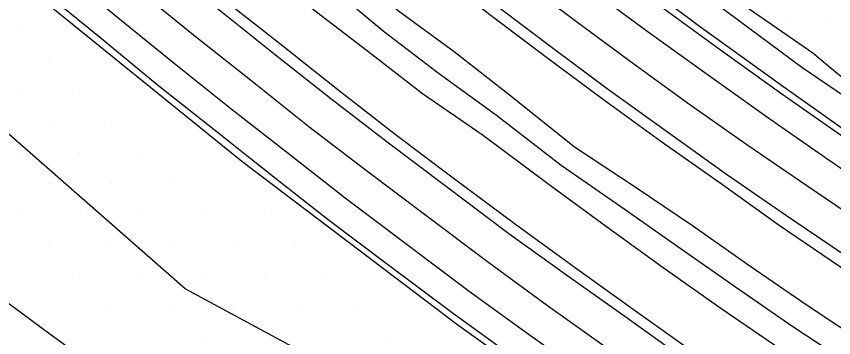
# Model space of a CAD drawing. Extents: x 1602514 to 1609837, y 863887 to 871157.
# Drawn here: x 1605875.4 to 1606156.9, y 866541.4 to 866652 of the extents above; entities that cross this region are included whole.
import ezdxf

# ---------------------------------------------------------------- set-up
doc = ezdxf.new("R2010")
doc.units = 0
for name, color, linetype in [('Survey-Centerline', 7, 'Continuous'), ('Survey-Edge of pavement', 7, 'Continuous'), ('Survey-Flow line', 7, 'Continuous'), ('Survey-Ridge Lines', 7, 'Continuous'), ('Survey-Safety', 7, 'Continuous'), ('Survey-Shoulders', 7, 'Continuous'), ('Survey-Spot dirt', 7, 'Continuous'), ('Survey-Vegetation trees', 7, 'Continuous')]:
    doc.layers.add(name, color=color, linetype=linetype)

msp = doc.modelspace()

# ---------------------------------------------------------------- linework, layer by layer
at = {"layer": 'Survey-Centerline'}
for points in [[(1606230.94, 866538.31), (1606209.7, 866551.54), (1606188.9, 866565.41), (1606168.34, 866579.63), (1606147.65, 866593.67), (1606127.01, 866607.78), (1606106.55, 866622.14), (1606086.32, 866636.84), (1606068.39, 866650.14), (1606048.41, 866665.17), (1606028.71, 866680.56), (1606009.12, 866696.1), (1605989.76, 866711.91), (1605970.47, 866727.82), (1605951.38, 866743.98), (1605932.35, 866760.21), (1605913.31, 866776.44), (1605898.17, 866789.83), (1605879.46, 866806.46), (1605860.65, 866822.97)], [(1606230.94, 866538.31), (1606209.7, 866551.54), (1606188.9, 866565.41), (1606168.34, 866579.63), (1606147.65, 866593.67), (1606127.01, 866607.78), (1606106.55, 866622.14), (1606086.32, 866636.84), (1606068.39, 866650.14), (1606048.41, 866665.17), (1606028.71, 866680.56), (1606009.12, 866696.1), (1605989.76, 866711.91), (1605970.47, 866727.82), (1605951.38, 866743.98), (1605932.35, 866760.21), (1605913.31, 866776.44), (1605898.17, 866789.83), (1605879.46, 866806.46), (1605860.65, 866822.97)], [(1606078.7, 866537.89), (1606058.34, 866552.41), (1606038.11, 866567.11), (1606016.01, 866583.78), (1605996.03, 866598.81), (1605976.18, 866614.01), (1605956.6, 866629.55), (1605937, 866645.06), (1605917.62, 866660.86), (1605898.53, 866677.02), (1605879.5, 866693.25), (1605860.32, 866709.31)], [(1606078.7, 866537.89), (1606058.34, 866552.41), (1606038.11, 866567.11), (1606016.01, 866583.78), (1605996.03, 866598.81), (1605976.18, 866614.01), (1605956.6, 866629.55), (1605937, 866645.06), (1605917.62, 866660.86), (1605898.53, 866677.02), (1605879.5, 866693.25), (1605860.32, 866709.31)]]:
    msp.add_lwpolyline(points, dxfattribs=at)
at = {"layer": 'Survey-Edge of pavement'}
for points in [[(1606257.34, 866535.35), (1606237.59, 866547.92), (1606216.41, 866561.24), (1606195.69, 866575.24), (1606174.88, 866589.1), (1606154.2, 866603.14), (1606133.72, 866617.47), (1606113.37, 866632.01), (1606093.02, 866646.53), (1606075.69, 866659.39), (1606055.71, 866674.42), (1606036.11, 866689.93), (1606016.52, 866705.47), (1605997.16, 866721.29), (1605977.87, 866737.19), (1605958.78, 866753.36), (1605939.75, 866769.59), (1605920.71, 866785.82), (1605906.37, 866798.23), (1605887.65, 866814.84), (1605868.84, 866831.36)], [(1606257.34, 866535.35), (1606237.59, 866547.92), (1606216.41, 866561.24), (1606195.69, 866575.24), (1606174.88, 866589.1), (1606154.2, 866603.14), (1606133.72, 866617.47), (1606113.37, 866632.01), (1606093.02, 866646.53), (1606075.69, 866659.39), (1606055.71, 866674.42), (1606036.11, 866689.93), (1606016.52, 866705.47), (1605997.16, 866721.29), (1605977.87, 866737.19), (1605958.78, 866753.36), (1605939.75, 866769.59), (1605920.71, 866785.82), (1605906.37, 866798.23), (1605887.65, 866814.84), (1605868.84, 866831.36)], [(1605870.97, 866797.76), (1605889.67, 866781.14), (1605905.78, 866766.9), (1605924.66, 866750.47), (1605943.85, 866734.44), (1605962.94, 866718.27), (1605982.04, 866702.13), (1606001.57, 866686.52), (1606021.15, 866670.98), (1606040.87, 866655.62), (1606060.85, 866640.58), (1606079.4, 866626.82), (1606099.73, 866612.27), (1606120.04, 866597.69), (1606140.61, 866583.48), (1606161.29, 866569.44), (1606182.02, 866555.47), (1606202.82, 866541.59), (1606223.86, 866528.06)], [(1605870.97, 866797.76), (1605889.67, 866781.14), (1605905.78, 866766.9), (1605924.66, 866750.47), (1605943.85, 866734.44), (1605962.94, 866718.27), (1605982.04, 866702.13), (1606001.57, 866686.52), (1606021.15, 866670.98), (1606040.87, 866655.62), (1606060.85, 866640.58), (1606079.4, 866626.82), (1606099.73, 866612.27), (1606120.04, 866597.69), (1606140.61, 866583.48), (1606161.29, 866569.44), (1606182.02, 866555.47), (1606202.82, 866541.59), (1606223.86, 866528.06)], [(1606106.11, 866533.59), (1606085.8, 866548.16), (1606065.36, 866562.57), (1606045.02, 866577.1), (1606023.55, 866593.33), (1606003.57, 866608.36), (1605983.72, 866623.56), (1605964.14, 866639.1), (1605944.6, 866654.69), (1605925.17, 866670.42), (1605905.89, 866686.35), (1605886.77, 866702.47), (1605867.73, 866718.7)], [(1606106.11, 866533.59), (1606085.8, 866548.16), (1606065.36, 866562.57), (1606045.02, 866577.1), (1606023.55, 866593.33), (1606003.57, 866608.36), (1605983.72, 866623.56), (1605964.14, 866639.1), (1605944.6, 866654.69), (1605925.17, 866670.42), (1605905.89, 866686.35), (1605886.77, 866702.47), (1605867.73, 866718.7)], [(1605871.9, 866683.62), (1605891.13, 866667.65), (1605910.33, 866651.62), (1605929.73, 866635.85), (1605949.29, 866620.29), (1605968.98, 866604.88), (1605988.68, 866589.5), (1606008.66, 866574.46), (1606031.39, 866557.38), (1606051.68, 866542.78), (1606072.04, 866528.26)], [(1605871.9, 866683.62), (1605891.13, 866667.65), (1605910.33, 866651.62), (1605929.73, 866635.85), (1605949.29, 866620.29), (1605968.98, 866604.88), (1605988.68, 866589.5), (1606008.66, 866574.46), (1606031.39, 866557.38), (1606051.68, 866542.78), (1606072.04, 866528.26)]]:
    msp.add_lwpolyline(points, dxfattribs=at)
at = {"layer": 'Survey-Flow line'}
for points in [[(1606418.45, 866459.82), (1606370.44, 866489.61), (1606310.75, 866526.64), (1606284.2, 866542.28), (1606248.98, 866564.41), (1606228.46, 866578.14), (1606207.75, 866591.91), (1606187.13, 866605.43), (1606167.01, 866620.06), (1606145.98, 866634.42), (1606116.54, 866656.16), (1606090.52, 866676.63), (1606069.15, 866696.25), (1606055.85, 866708.4), (1606044.95, 866719.9), (1606037.11, 866727.11)], [(1606418.45, 866459.82), (1606370.44, 866489.61), (1606310.75, 866526.64), (1606284.2, 866542.28), (1606248.98, 866564.41), (1606228.46, 866578.14), (1606207.75, 866591.91), (1606187.13, 866605.43), (1606167.01, 866620.06), (1606145.98, 866634.42), (1606116.54, 866656.16), (1606090.52, 866676.63), (1606069.15, 866696.25), (1606055.85, 866708.4), (1606044.95, 866719.9), (1606037.11, 866727.11)], [(1606377.19, 866399.6), (1606357.62, 866410.46), (1606308.71, 866437.21), (1606287.73, 866449.56), (1606267.1, 866462.67), (1606247.62, 866475.39), (1606226.07, 866490.22), (1606204.71, 866504.01), (1606183.97, 866517.51), (1606164.65, 866530.77), (1606142.87, 866545.18), (1606123.05, 866558.74), (1606103.24, 866572.64), (1606083.64, 866586.39), (1606063.04, 866600.62), (1606040.77, 866617.86), (1606020.72, 866632.5), (1606001.72, 866646.9), (1605981.02, 866664.32)], [(1606377.19, 866399.6), (1606357.62, 866410.46), (1606308.71, 866437.21), (1606287.73, 866449.56), (1606267.1, 866462.67), (1606247.62, 866475.39), (1606226.07, 866490.22), (1606204.71, 866504.01), (1606183.97, 866517.51), (1606164.65, 866530.77), (1606142.87, 866545.18), (1606123.05, 866558.74), (1606103.24, 866572.64), (1606083.64, 866586.39), (1606063.04, 866600.62), (1606040.77, 866617.86), (1606020.72, 866632.5), (1606001.72, 866646.9), (1605981.02, 866664.32)]]:
    msp.add_lwpolyline(points, dxfattribs=at)
at = {"layer": 'Survey-Ridge Lines'}
for points in [[(1605858.57, 866856.44), (1605877.33, 866839.9), (1605880.57, 866835.82), (1605884.73, 866833.25), (1605895.96, 866822.63), (1605916.57, 866807.37), (1605937.93, 866786.38), (1605947.21, 866778.03), (1605957.06, 866770.19), (1605975.74, 866753.89), (1605991.32, 866742.08), (1606004.55, 866729.94), (1606014.68, 866722.44), (1606033.11, 866707.78), (1606060.04, 866687.04), (1606083.53, 866668.99), (1606110.22, 866648.93), (1606140.52, 866627.15), (1606161.02, 866612.69), (1606181.56, 866598.49), (1606202.54, 866584.96), (1606223.53, 866571.41), (1606245.26, 866559.02), (1606279.36, 866535.2)], [(1605858.57, 866856.44), (1605877.33, 866839.9), (1605880.57, 866835.82), (1605884.73, 866833.25), (1605895.96, 866822.63), (1605916.57, 866807.37), (1605937.93, 866786.38), (1605947.21, 866778.03), (1605957.06, 866770.19), (1605975.74, 866753.89), (1605991.32, 866742.08), (1606004.55, 866729.94), (1606014.68, 866722.44), (1606033.11, 866707.78), (1606060.04, 866687.04), (1606083.53, 866668.99), (1606110.22, 866648.93), (1606140.52, 866627.15), (1606161.02, 866612.69), (1606181.56, 866598.49), (1606202.54, 866584.96), (1606223.53, 866571.41), (1606245.26, 866559.02), (1606279.36, 866535.2)], [(1606169.62, 866538.04), (1606147.72, 866552.53), (1606128.01, 866566.01), (1606108.3, 866579.85), (1606088.57, 866593.19), (1606067.62, 866606.94), (1606045.72, 866624.49), (1606026.16, 866639.73), (1606007.06, 866653.74), (1605988.51, 866669.69), (1605969.65, 866686.32), (1605951.23, 866701.08), (1605931.49, 866716.81), (1605912.6, 866732.41), (1605893.73, 866747.28), (1605871.02, 866767.32)], [(1606169.62, 866538.04), (1606147.72, 866552.53), (1606128.01, 866566.01), (1606108.3, 866579.85), (1606088.57, 866593.19), (1606067.62, 866606.94), (1606045.72, 866624.49), (1606026.16, 866639.73), (1606007.06, 866653.74), (1605988.51, 866669.69), (1605969.65, 866686.32), (1605951.23, 866701.08), (1605931.49, 866716.81), (1605912.6, 866732.41), (1605893.73, 866747.28), (1605871.02, 866767.32)], [(1606138.01, 866537.84), (1606118.08, 866551.47), (1606098.18, 866565.44), (1606078.7, 866579.6), (1606058.45, 866594.31), (1606035.81, 866611.23), (1606015.29, 866625.28), (1605996.37, 866640.06), (1605976.8, 866654.93), (1605957.01, 866670.35), (1605938.65, 866685.78), (1605918.58, 866701), (1605899.43, 866716.53), (1605882.25, 866733.82), (1605859.32, 866754.06)], [(1606138.01, 866537.84), (1606118.08, 866551.47), (1606098.18, 866565.44), (1606078.7, 866579.6), (1606058.45, 866594.31), (1606035.81, 866611.23), (1606015.29, 866625.28), (1605996.37, 866640.06), (1605976.8, 866654.93), (1605957.01, 866670.35), (1605938.65, 866685.78), (1605918.58, 866701), (1605899.43, 866716.53), (1605882.25, 866733.82), (1605859.32, 866754.06)], [(1606055.55, 866717.54), (1606060.49, 866713.9), (1606073, 866700.14), (1606094.05, 866680.48), (1606120.03, 866660.14), (1606149.72, 866639.41), (1606169.41, 866623.01), (1606191.24, 866610.55), (1606211.13, 866596.41), (1606232.98, 866584.32), (1606253.7, 866571.25), (1606289.7, 866550.33), (1606317.98, 866534.13)], [(1606055.55, 866717.54), (1606060.49, 866713.9), (1606073, 866700.14), (1606094.05, 866680.48), (1606120.03, 866660.14), (1606149.72, 866639.41), (1606169.41, 866623.01), (1606191.24, 866610.55), (1606211.13, 866596.41), (1606232.98, 866584.32), (1606253.7, 866571.25), (1606289.7, 866550.33), (1606317.98, 866534.13)], [(1606315.56, 866317.17), (1606266.55, 866363.72), (1606244.76, 866376.52), (1606225.2, 866393.03), (1606202.49, 866404.7), (1606181.02, 866416.98), (1606153.91, 866425.22), (1606122.71, 866423.46), (1606094.47, 866428.33), (1606069.07, 866433.56), (1606042.8, 866441.31), (1606015.55, 866447.73), (1605984.19, 866449.51), (1605963.9, 866464.12), (1605942.5, 866486.37), (1605925.48, 866505.94), (1605908.21, 866527.19), (1605887.38, 866542.22), (1605867.34, 866557.08)], [(1606315.56, 866317.17), (1606266.55, 866363.72), (1606244.76, 866376.52), (1606225.2, 866393.03), (1606202.49, 866404.7), (1606181.02, 866416.98), (1606153.91, 866425.22), (1606122.71, 866423.46), (1606094.47, 866428.33), (1606069.07, 866433.56), (1606042.8, 866441.31), (1606015.55, 866447.73), (1605984.19, 866449.51), (1605963.9, 866464.12), (1605942.5, 866486.37), (1605925.48, 866505.94), (1605908.21, 866527.19), (1605887.38, 866542.22), (1605867.34, 866557.08)]]:
    msp.add_lwpolyline(points, dxfattribs=at)
at = {"layer": 'Survey-Safety'}
msp.add_lwpolyline([(1606354.02, 866337.22), (1606267.39, 866387.13), (1606093.69, 866498.43), (1606027.43, 866545.67), (1605953.09, 866602.06), (1605875.34, 866665), (1605783.15, 866747), (1605696.27, 866830.14), (1605609.58, 866919.6), (1605546.56, 866989.12), (1605512.84, 867028.67)], dxfattribs=at)
msp.add_lwpolyline([(1606354.02, 866337.22), (1606267.39, 866387.13), (1606093.69, 866498.43), (1606027.43, 866545.67), (1605953.09, 866602.06), (1605875.34, 866665), (1605783.15, 866747), (1605696.27, 866830.14), (1605609.58, 866919.6), (1605546.56, 866989.12), (1605512.84, 867028.67)], dxfattribs=at)
at = {"layer": 'Survey-Shoulders'}
for points in [[(1606283.82, 866530.22), (1606262.45, 866543.21), (1606242.85, 866555.53), (1606221.84, 866569.11), (1606200.99, 866582.9), (1606180.26, 866596.87), (1606159.57, 866610.91), (1606139.07, 866625.22), (1606118.77, 866639.81), (1606098.49, 866654.43), (1606081.64, 866666.93), (1606061.66, 866681.96), (1606041.96, 866697.35), (1606022.38, 866712.89), (1606002.92, 866728.59), (1605983.77, 866744.67), (1605964.69, 866760.84), (1605945.45, 866776.82), (1605926.42, 866793.05), (1605912.95, 866804.96), (1605894.24, 866821.58), (1605875.43, 866838.1), (1605857.18, 866855.19)], [(1606283.82, 866530.22), (1606262.45, 866543.21), (1606242.85, 866555.53), (1606221.84, 866569.11), (1606200.99, 866582.9), (1606180.26, 866596.87), (1606159.57, 866610.91), (1606139.07, 866625.22), (1606118.77, 866639.81), (1606098.49, 866654.43), (1606081.64, 866666.93), (1606061.66, 866681.96), (1606041.96, 866697.35), (1606022.38, 866712.89), (1606002.92, 866728.59), (1605983.77, 866744.67), (1605964.69, 866760.84), (1605945.45, 866776.82), (1605926.42, 866793.05), (1605912.95, 866804.96), (1605894.24, 866821.58), (1605875.43, 866838.1), (1605857.18, 866855.19)], [(1606200.43, 866538.13), (1606179.63, 866552.01), (1606158.86, 866565.93), (1606138.18, 866579.97), (1606117.87, 866594.55), (1606097.41, 866608.92), (1606077.18, 866623.61), (1606058.43, 866637.51), (1606038.45, 866652.55), (1606018.78, 866667.99), (1605999.2, 866683.52), (1605979.84, 866699.34), (1605960.55, 866715.25), (1605941.46, 866731.42), (1605922.24, 866747.41), (1605903.2, 866763.64), (1605886.76, 866778.16), (1605868.06, 866794.79)], [(1606200.43, 866538.13), (1606179.63, 866552.01), (1606158.86, 866565.93), (1606138.18, 866579.97), (1606117.87, 866594.55), (1606097.41, 866608.92), (1606077.18, 866623.61), (1606058.43, 866637.51), (1606038.45, 866652.55), (1606018.78, 866667.99), (1605999.2, 866683.52), (1605979.84, 866699.34), (1605960.55, 866715.25), (1605941.46, 866731.42), (1605922.24, 866747.41), (1605903.2, 866763.64), (1605886.76, 866778.16), (1605868.06, 866794.79)], [(1606108.22, 866536.64), (1606087.8, 866551.06), (1606067.52, 866565.69), (1606047.29, 866580.38), (1606025.86, 866596.26), (1606005.89, 866611.3), (1605986.18, 866626.69), (1605966.6, 866642.22), (1605946.97, 866657.7), (1605927.5, 866673.38), (1605908.29, 866689.39), (1605889.17, 866705.51), (1605870.14, 866721.74)], [(1606108.22, 866536.64), (1606087.8, 866551.06), (1606067.52, 866565.69), (1606047.29, 866580.38), (1606025.86, 866596.26), (1606005.89, 866611.3), (1605986.18, 866626.69), (1605966.6, 866642.22), (1605946.97, 866657.7), (1605927.5, 866673.38), (1605908.29, 866689.39), (1605889.17, 866705.51), (1605870.14, 866721.74)], [(1606046.25, 866534.92), (1606026.01, 866549.61), (1606002.76, 866566.99), (1605982.78, 866582.02), (1605963.08, 866597.41), (1605943.5, 866612.95), (1605923.9, 866628.46), (1605904.58, 866644.34), (1605885.22, 866660.16), (1605865.97, 866676.12)], [(1606046.25, 866534.92), (1606026.01, 866549.61), (1606002.76, 866566.99), (1605982.78, 866582.02), (1605963.08, 866597.41), (1605943.5, 866612.95), (1605923.9, 866628.46), (1605904.58, 866644.34), (1605885.22, 866660.16), (1605865.97, 866676.12)]]:
    msp.add_lwpolyline(points, dxfattribs=at)
at = {"layer": 'Survey-Spot dirt'}
for p, q in [((1606141.42, 866651.72), (1606141.42, 866651.72)), ((1606141.42, 866651.72), (1606141.42, 866651.72)), ((1606155.36, 866651.81), (1606155.36, 866651.81)), ((1606155.36, 866651.81), (1606155.36, 866651.81)), ((1605876.1, 866647.34), (1605876.1, 866647.34)), ((1605876.1, 866647.34), (1605876.1, 866647.34)), ((1605886.84, 866636.81), (1605886.84, 866636.81)), ((1605886.84, 866636.81), (1605886.84, 866636.81)), ((1605875.98, 866626.52), (1605875.98, 866626.52)), ((1605875.98, 866626.52), (1605875.98, 866626.52)), ((1605897.31, 866626.29), (1605897.31, 866626.29)), ((1605897.31, 866626.29), (1605897.31, 866626.29)), ((1605886.71, 866615.76), (1605886.71, 866615.76)), ((1605886.71, 866615.76), (1605886.71, 866615.76)), ((1605908.03, 866615.69), (1605908.03, 866615.69)), ((1605908.03, 866615.69), (1605908.03, 866615.69)), ((1605876.12, 866605.24), (1605876.12, 866605.24)), ((1605876.12, 866605.24), (1605876.12, 866605.24)), ((1605897.31, 866605.04), (1605897.31, 866605.04)), ((1605897.31, 866605.04), (1605897.31, 866605.04)), ((1605918.4, 866605.23), (1605918.4, 866605.23)), ((1605918.4, 866605.23), (1605918.4, 866605.23)), ((1605886.81, 866594.42), (1605886.81, 866594.42)), ((1605886.81, 866594.42), (1605886.81, 866594.42)), ((1605908.02, 866594.48), (1605908.02, 866594.48)), ((1605908.02, 866594.48), (1605908.02, 866594.48)), ((1605929.2, 866594.57), (1605929.2, 866594.57)), ((1605929.2, 866594.57), (1605929.2, 866594.57)), ((1605875.91, 866583.91), (1605875.91, 866583.91)), ((1605875.91, 866583.91), (1605875.91, 866583.91)), ((1605897.49, 866583.86), (1605897.49, 866583.86)), ((1605897.49, 866583.86), (1605897.49, 866583.86)), ((1605918.68, 866583.93), (1605918.68, 866583.93)), ((1605918.68, 866583.93), (1605918.68, 866583.93)), ((1605939.82, 866583.79), (1605939.82, 866583.79)), ((1605939.82, 866583.79), (1605939.82, 866583.79)), ((1605960.77, 866583.81), (1605960.77, 866583.81)), ((1605960.77, 866583.81), (1605960.77, 866583.81)), ((1605971.38, 866573.53), (1605971.38, 866573.53)), ((1605971.38, 866573.53), (1605971.38, 866573.53)), ((1605886.77, 866573.33), (1605886.77, 866573.33)), ((1605886.77, 866573.33), (1605886.77, 866573.33)), ((1605907.89, 866573.23), (1605907.89, 866573.23)), ((1605907.89, 866573.23), (1605907.89, 866573.23)), ((1605929.23, 866573.32), (1605929.23, 866573.32)), ((1605929.23, 866573.32), (1605929.23, 866573.32)), ((1605950.53, 866573.21), (1605950.53, 866573.21)), ((1605950.53, 866573.21), (1605950.53, 866573.21)), ((1605897.02, 866562.81), (1605897.02, 866562.81)), ((1605897.02, 866562.81), (1605897.02, 866562.81)), ((1605918.33, 866562.84), (1605918.33, 866562.84)), ((1605918.33, 866562.84), (1605918.33, 866562.84)), ((1605939.92, 866562.82), (1605939.92, 866562.82)), ((1605939.92, 866562.82), (1605939.92, 866562.82)), ((1605961.09, 866562.79), (1605961.09, 866562.79)), ((1605961.09, 866562.79), (1605961.09, 866562.79)), ((1605982.32, 866562.99), (1605982.32, 866562.99)), ((1605982.32, 866562.99), (1605982.32, 866562.99)), ((1605907.84, 866552.04), (1605907.84, 866552.04)), ((1605907.84, 866552.04), (1605907.84, 866552.04)), ((1605929.04, 866552.18), (1605929.04, 866552.18)), ((1605929.04, 866552.18), (1605929.04, 866552.18)), ((1605950.28, 866551.94), (1605950.28, 866551.94)), ((1605950.28, 866551.94), (1605950.28, 866551.94)), ((1605971.88, 866551.97), (1605971.88, 866551.97)), ((1605971.88, 866551.97), (1605971.88, 866551.97)), ((1605992.8, 866552.11), (1605992.8, 866552.11)), ((1605992.8, 866552.11), (1605992.8, 866552.11)), ((1605939.6, 866541.46), (1605939.6, 866541.46)), ((1605939.6, 866541.46), (1605939.6, 866541.46)), ((1606003.44, 866541.6), (1606003.44, 866541.6)), ((1606003.44, 866541.6), (1606003.44, 866541.6))]:
    msp.add_line(p, q, dxfattribs=at)
at = {"layer": 'Survey-Vegetation trees'}
msp.add_lwpolyline([(1605868.24, 866270.35), (1605917, 866264.25), (1606013.01, 866150.65), (1606159.29, 865970.73), (1606288.82, 865873.91), (1606519.68, 865754.98), (1606525.78, 865726.01), (1606624.06, 865677.98), (1606673.59, 865661.97), (1606653.02, 865637.57), (1606750.54, 865552.19), (1606932.64, 865405.81), (1606897.48, 865634.77), (1606852.53, 866057.89), (1606634.62, 866157.76), (1606377.05, 866304.34), (1606183.52, 866423.27), (1605933.61, 866558.21), (1605731.71, 866735.08)], dxfattribs=at)
msp.add_lwpolyline([(1605868.24, 866270.35), (1605917, 866264.25), (1606013.01, 866150.65), (1606159.29, 865970.73), (1606288.82, 865873.91), (1606519.68, 865754.98), (1606525.78, 865726.01), (1606624.06, 865677.98), (1606673.59, 865661.97), (1606653.02, 865637.57), (1606750.54, 865552.19), (1606932.64, 865405.81), (1606897.48, 865634.77), (1606852.53, 866057.89), (1606634.62, 866157.76), (1606377.05, 866304.34), (1606183.52, 866423.27), (1605933.61, 866558.21), (1605731.71, 866735.08)], dxfattribs=at)

doc.saveas('drawing.dxf')
